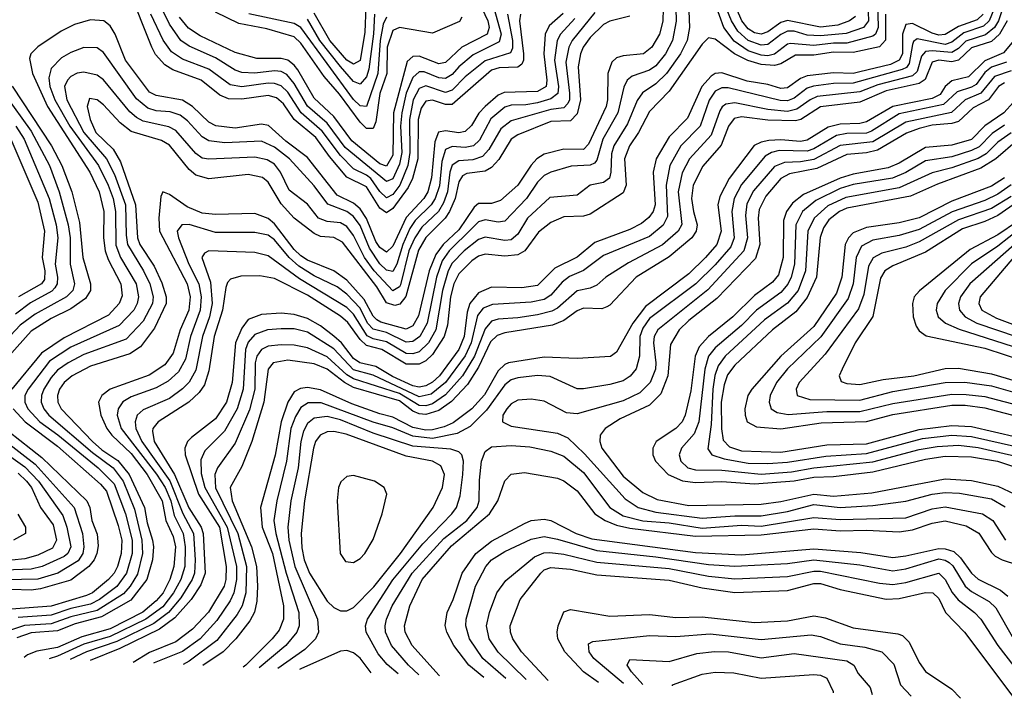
# Model space of a CAD drawing. Header units: inches. Extents: x 501365 to 657855, y 482276 to 547543.
# Tile 797 of 957: x 621435 to 624429, y 483929 to 485994. Entities that reach past the tile are written whole.
import ezdxf

# ---------------------------------------------------------------- set-up
doc = ezdxf.new("R2010")
doc.units = ezdxf.units.IN
doc.header["$MEASUREMENT"] = 0
doc.layers.add('A6428', color=7, linetype='Continuous')

msp = doc.modelspace()

# ---------------------------------------------------------------- linework, layer by layer
at = {"layer": 'A6428', "color": 5}
for points, elevation in [([(623426.9, 486150), (623431.2, 485988.8), (623420.2, 485930), (623398.6, 485890), (623370, 485853.7), (623350, 485839.9), (623297.8, 485822.2), (623282.6, 485810), (623272.1, 485787.9), (623254.2, 485710), (623208.1, 485630), (623190, 485565.9), (623183.2, 485556.9), (623170, 485550.8), (623111.7, 485548.3), (623050, 485529.9), (623030, 485519.5), (623010, 485499.1), (622975.8, 485450), (622910, 485380.8), (622890, 485377.2), (622850, 485385.1), (622830, 485378.3), (622810, 485358.8), (622741.1, 485290), (622720.1, 485259.9), (622702.1, 485210), (622673.6, 485070), (622651.9, 485030), (622630, 485014.2), (622610, 485012.8), (622550, 485042.3), (622510, 485052), (622492.1, 485070), (622470, 485116), (622430, 485158.9), (622400.8, 485180.8), (622330, 485213.9), (622283.8, 485243.8), (622254.5, 485270), (622210, 485323.7), (622190, 485338.4), (622150, 485345.9), (622030, 485346.3), (621950, 485370.2), (621928.4, 485370), (621913.9, 485350), (621918.2, 485330), (621949.3, 485250), (621979.8, 485190), (621986.9, 485150), (621983.5, 485110), (621954.4, 485030), (621938.7, 484961.3), (621917.6, 484922.4), (621886.5, 484893.5), (621850, 484873.6), (621773.9, 484846.1), (621748.9, 484831.1), (621734, 484810), (621731.2, 484790), (621743.7, 484750), (621850.6, 484610.6), (621876.9, 484570), (621894.3, 484530), (621904.9, 484484.9), (621931.6, 484430), (621937.8, 484390), (621937.2, 484330), (621924.5, 484290), (621902.9, 484250), (621870, 484207.3), (621818.6, 484170), (621710, 484117.2), (621630, 484093.9), (621550, 484057), (621524.1, 484049.5)], 3640), ([(622957.9, 486010), (622955.2, 485990), (622967.5, 485890), (622967, 485870), (622961.6, 485858.4), (622950, 485849.4), (622892.8, 485847.2), (622870, 485839.6), (622750, 485735.7), (622730, 485735.2), (622690, 485748.4), (622670, 485745.6), (622655.7, 485724.3), (622646.4, 485690), (622645.3, 485570), (622629.6, 485510.4), (622616.5, 485483.5), (622570, 485418.9), (622550, 485406.4), (622530, 485420.6), (622490, 485485.1), (622430, 485514.5), (622377.3, 485577.3), (622335.6, 485635.6), (622270, 485689.7), (622237.3, 485737.3), (622215.9, 485755.9), (622190, 485763.2), (622110, 485751.7), (622070, 485752.5), (622043.7, 485763.7), (621986.9, 485810), (621900.7, 485840.7), (621875.9, 485855.9), (621848.2, 485888.2), (621836.5, 485910), (621766.4, 486086.4)], 3480), ([(623976.5, 486003.5), (623958.4, 485990), (623923.5, 485976.5), (623870, 485971), (623770, 485991.5), (623750, 485985), (623710, 485956.3), (623690, 485949.8), (623670, 485953.4), (623650, 485966.3), (623631, 485990), (623588.4, 486090)], 3620), ([(623467.9, 486072.1), (623472.1, 485970), (623464.9, 485930), (623444.1, 485890), (623402.4, 485830), (623370, 485798.3), (623329.3, 485770.7), (623312.7, 485747.3), (623283.1, 485676.9), (623242.3, 485610), (623234.7, 485585.3), (623233.1, 485530), (623228.5, 485511.5), (623210, 485498.4), (623169.8, 485490.2), (623130, 485459.9), (623047.4, 485452.6), (622979.4, 485390), (622950, 485341), (622930, 485324.3), (622910, 485321.4), (622850, 485331.5), (622830, 485325.1), (622786.6, 485290), (622750, 485252.9), (622737.5, 485230), (622720.6, 485170), (622700.8, 485050), (622677.7, 485010), (622650, 484983.1), (622630, 484976.7), (622610, 484978.1), (622550, 485013.4), (622510, 485022.6), (622491.7, 485031.7), (622450, 485097.5), (622430, 485117.5), (622285.6, 485205.6), (622190, 485275.6), (622150, 485285.1), (622010, 485290.3), (621996.4, 485283.6), (621989.2, 485270), (622015.4, 485195.4), (622019.9, 485130), (622012.2, 485090), (621990.9, 485030), (621970, 484927.1), (621950, 484890.7), (621929.9, 484870.1), (621890, 484841.5), (621810, 484806.3), (621792.1, 484790), (621785.9, 484770), (621788.3, 484750), (621806.2, 484710), (621891.1, 484591.1), (621931, 484491), (621963.1, 484430), (621968.4, 484350), (621966.2, 484310), (621959, 484290), (621924.8, 484235.2), (621886.9, 484190), (621843, 484157), (621730, 484101.8), (621638.3, 484070), (621587.8, 484046.8)], 3660), ([(624013.5, 486070), (624016.4, 485990), (624000.8, 485970), (623948.3, 485951.7), (623870, 485944.2), (623830, 485946.2), (623790, 485958.5), (623770, 485958.5), (623750, 485948.9), (623710, 485918.2), (623690, 485915.9), (623650, 485930), (623618.9, 485958.9), (623599.8, 485990), (623562, 486082)], 3640), ([(623392.3, 486027.7), (623390.4, 485989.6), (623380.8, 485950), (623357.7, 485910), (623332.3, 485890), (623270, 485883.9), (623250, 485877.6), (623235.9, 485864.1), (623223.6, 485830), (623223, 485750), (623218.9, 485730), (623165.1, 485614.9), (623150, 485598.7), (623090, 485599.5), (623030, 485584.9), (623007.8, 485570), (622990, 485550.6), (622950, 485489.9), (622896.6, 485443.4), (622870, 485434.4), (622830, 485434.9), (622816.6, 485423.4), (622770, 485354.3), (622723.1, 485310), (622700.6, 485279.4), (622680.4, 485230), (622647.5, 485092.5), (622630, 485062.6), (622610, 485052.3), (622533.1, 485073.1), (622520.6, 485080.6), (622510, 485091.5), (622482.3, 485142.3), (622430, 485201.2), (622390, 485229.1), (622310, 485262.3), (622290, 485275.5), (622270, 485294.5), (622210, 485372.5), (622190, 485389.2), (622150, 485403.9), (622030, 485400.5), (621990, 485404.6), (621944, 485424), (621890, 485461.3), (621870, 485469.7), (621864.5, 485455.5), (621857.5, 485390), (621860.4, 485350), (621943.7, 485190), (621953.5, 485150), (621948.9, 485110), (621923.2, 485050), (621901.2, 484978.8), (621876.4, 484943.6), (621828.2, 484911.8), (621709.6, 484870), (621684.1, 484850), (621674.7, 484830), (621681.4, 484790), (621699.4, 484750), (621714.6, 484730), (621774, 484674), (621822.1, 484610), (621868.6, 484530), (621878.9, 484470), (621901.5, 484421.5), (621908.3, 484390), (621903.7, 484330), (621891, 484290), (621871.2, 484250), (621850, 484225.2), (621809, 484191), (621710, 484140.2), (621624, 484116), (621550, 484083.3), (621487.4, 484072.6), (621458.6, 484061.4), (621448.8, 484052.8)], 3620), ([(624399.5, 486030), (624383, 485990), (624366.2, 485973.8), (624306.3, 485953.7), (624270, 485925.3), (624250, 485918.5), (624164.8, 485935.2), (624153.1, 485926.9), (624150, 485917.7), (624139.8, 485860.2), (624131.6, 485848.4), (624118.4, 485841.6), (623970, 485800.1), (623910, 485799.6), (623848.6, 485791.5), (623830, 485784.8), (623790, 485754.7), (623770, 485747.2), (623747.4, 485747.4), (623590, 485785.9), (623570, 485786.2), (623550, 485775.7), (623531.6, 485748.4), (623504.7, 485670), (623445.4, 485610), (623412.4, 485550), (623401.1, 485490), (623405.4, 485394.6), (623391.9, 485368.1), (623350, 485334.1), (623210, 485276.3), (623150, 485230.5), (623107.1, 485212.8), (623084.9, 485195.1), (623050, 485155.5), (623030, 485141.9), (622990, 485133.9), (622872.4, 485127.6), (622844.1, 485115.9), (622826.7, 485093.3), (622807.7, 485010), (622789.5, 484970.5), (622730.2, 484890), (622686, 484854), (622650, 484846.2), (622510, 484912.2), (622450, 484928.4), (622390, 484991.9), (622310, 485043.3), (622270, 485052.9), (622230, 485053.4), (622188, 485050), (622150, 485035.7), (622130, 485012.6), (622121.9, 484990), (622114.5, 484870), (622096.6, 484810), (622058, 484742), (621998.3, 484681.7), (621985.5, 484654.4), (621987.1, 484612.9), (621997.6, 484570), (622066.2, 484450), (622093.9, 484330), (622094.6, 484290), (622086.4, 484250), (622074.9, 484225.1), (622034.7, 484165.3), (621983.8, 484110), (621930, 484071.4), (621843.4, 484036.6), (621841.7, 484035.7)], 3740), ([(622877.2, 486030), (622899.3, 485950), (622893.5, 485926.5), (622813.8, 485886.2), (622770, 485850.5), (622750, 485827.3), (622730, 485814.3), (622710, 485816.3), (622664.9, 485835.1), (622650, 485835.4), (622630, 485817.8), (622610.3, 485770), (622597.2, 485710), (622593.2, 485670), (622596.6, 485590), (622590, 485554.5), (622570, 485509.4), (622550, 485501.2), (622425, 485605.1), (622370, 485678.9), (622310.5, 485730.5), (622270, 485799.5), (622246.9, 485826.9), (622230, 485835.5), (622210, 485837.7), (622150, 485830.8), (622110, 485832.6), (622090, 485839.8), (622030, 485878), (621950, 485912.7), (621925, 485930), (621890, 485980.3), (621856.1, 486050)], 3440), ([(622830.7, 486050), (622858.1, 485990), (622863, 485970), (622856.8, 485950), (622779.9, 485910), (622730, 485863.6), (622710, 485859.8), (622650, 485882.8), (622630, 485881.7), (622613.4, 485866.6), (622571.4, 485710), (622570, 485581.3), (622550, 485548), (622530, 485554.8), (622444.8, 485624.8), (622390, 485699.1), (622330, 485754.9), (622280.7, 485840.6), (622270, 485855.1), (622250.3, 485870), (622230, 485875.2), (622155.9, 485875.9), (622090, 485894.2), (621984.1, 485944.1), (621947.9, 485967.9), (621921.3, 486001.3)], 3420), ([(624431.6, 486050), (624411.3, 485990), (624399.6, 485970), (624372.3, 485947.7), (624311.9, 485928.1), (624290, 485905.6), (624270, 485893.3), (624210, 485899.2), (624190, 485896.4), (624177.7, 485882.3), (624164.2, 485835.8), (624150, 485822.7), (624044.7, 485795.3), (623990, 485774.3), (623860.3, 485759.7), (623838.8, 485750), (623798.5, 485721.5), (623770, 485714.4), (623710, 485720), (623610, 485740.7), (623582.9, 485737.1), (623571, 485729), (623563.8, 485716.2), (623537.4, 485642.6), (623472, 485570), (623450, 485528.1), (623437.9, 485470), (623449.1, 485370.9), (623437.5, 485350), (623390, 485308.2), (623286, 485254), (623217, 485210), (623190, 485185.6), (623170, 485176.6), (623130, 485168.7), (623070, 485116.3), (623053.2, 485106.8), (623010, 485095.7), (622950, 485086.3), (622890, 485083), (622870, 485076.4), (622850, 485053.5), (622818.4, 484970), (622781.6, 484910), (622730, 484852.5), (622690, 484824.5), (622670, 484818.8), (622650, 484819.4), (622590, 484856.6), (622450, 484900.5), (622430, 484913.1), (622370, 484967.7), (622310, 484995.1), (622270, 485003.8), (622230, 485004.7), (622190, 485000.2), (622170, 484990), (622156.5, 484970), (622150.9, 484950), (622149.7, 484870), (622133.6, 484806.4), (622090, 484705), (622036.6, 484630), (622028.3, 484610), (622030.4, 484569.6), (622098.2, 484430), (622124.6, 484330), (622122.5, 484250), (622111.1, 484210), (622095.7, 484184.3), (622034.6, 484105.3), (621950, 484041.6), (621932.3, 484031.8)], 3760), ([(622487.1, 486032.9), (622484.3, 485955.7), (622470.4, 485869.6), (622450, 485857.9), (622430, 485870.2), (622378, 485930), (622330, 486013.9)], 3320), ([(624043.7, 486050), (624045.3, 485970), (624037.6, 485950), (624030, 485943.2), (623950, 485921.8), (623910, 485922.5), (623850, 485914.6), (623778.6, 485921.4), (623770, 485919.5), (623730.8, 485889.2), (623710, 485884), (623690, 485885.3), (623650, 485898.8), (623608, 485928), (623576.7, 485970), (623550, 486042.4)], 3660), ([(623184.2, 486015.8), (623115.5, 485930), (623104.7, 485910), (623095.8, 485864.2), (623107, 485770), (623106.8, 485750), (623101.5, 485738.5), (623090, 485725.6), (623050, 485720.6), (622930, 485685.8), (622898, 485662), (622861.6, 485598.4), (622842.5, 485577.5), (622812.9, 485567.1), (622770, 485564.3), (622750, 485551.2), (622743, 485530), (622735.9, 485470), (622723.9, 485436.1), (622708.3, 485410), (622658.2, 485361.9), (622636.4, 485330), (622618.6, 485290), (622592.8, 485187.2), (622590, 485180.5), (622570, 485168.3), (622513.3, 485230), (622483.9, 485270), (622450, 485336.8), (622430, 485364.5), (622410, 485376), (622370, 485379.4), (622343.5, 485390), (622310, 485432.2), (622254.6, 485474.6), (622228.5, 485530), (622210, 485554.1), (622187.1, 485567.1), (622150, 485575.2), (622010, 485569.1), (621990, 485572.7), (621970, 485586.4), (621910, 485656.1), (621888, 485668), (621810, 485684.4), (621790, 485695.7), (621770, 485713.7), (621690, 485810.3), (621670, 485824.8), (621630, 485833.7), (621610, 485830.6), (621590, 485820.6), (621579.7, 485810), (621571, 485790), (621578.4, 485750), (621629.7, 485650), (621698.7, 485570), (621722.7, 485522.7), (621756.1, 485430), (621758.3, 485338.3), (621763.1, 485310), (621811.6, 485230), (621830.2, 485190), (621840.5, 485150), (621839, 485130), (621810, 485076.1), (621758.2, 485021.8), (621630, 484975.1), (621582.3, 484950), (621550, 484927.1), (621530, 484905.5), (621508.2, 484870), (621500.8, 484850), (621500, 484830), (621507.8, 484810), (621523.8, 484790), (621656.5, 484676.5), (621719.5, 484630), (621749.7, 484590), (621784.2, 484504.2), (621806.7, 484410), (621807.8, 484370), (621792.9, 484307.1), (621771, 484270), (621750, 484246.6), (621670, 484196.3), (621590, 484176.8), (621530, 484156), (621449.7, 484150.3), (621410, 484137.8)], 3560), ([(623087.6, 486012.4), (623045.2, 485974.8), (623032.9, 485950), (623028.5, 485890), (623038.2, 485810), (623035.7, 485790), (623010, 485775.6), (622908, 485772), (622890, 485763.6), (622850, 485729.7), (622831.2, 485708.8), (622808.7, 485671.3), (622790, 485653.1), (622770, 485649.7), (622730, 485655.9), (622708.6, 485651.4), (622697.7, 485622.3), (622687.3, 485512.7), (622675.8, 485470), (622663.5, 485450), (622610, 485391.6), (622570, 485304.2), (622550, 485286.1), (622530, 485300.2), (622518.4, 485318.4), (622490, 485388.4), (622470, 485418.6), (622450, 485435.6), (622400.2, 485460.2), (622310, 485574.4), (622243.9, 485623.9), (622191.9, 485671.9), (622170, 485676.2), (622090, 485663.4), (622031, 485671), (622010, 485682.2), (621960.3, 485730), (621930, 485748.6), (621850, 485762.5), (621830, 485773.6), (621756.2, 485870), (621725.1, 485950), (621710, 485974.9), (621690.2, 485990.2), (621650, 485993.3), (621601.2, 485978.8), (621561.1, 485958.9), (621490, 485911.2), (621469.1, 485890), (621464.8, 485875.2), (621474.1, 485830), (621518.9, 485730), (621648.1, 485530), (621676.4, 485470), (621691, 485410), (621690, 485330), (621694.6, 485290), (621703.8, 485263.8), (621742.7, 485190), (621746.2, 485153.8), (621737.6, 485130), (621704.9, 485095.1), (621570, 485026), (621501.1, 484978.9), (621410.5, 484870)], 3520), ([(623290, 486004.7), (623230, 485988.9), (623210, 485979.4), (623170, 485939.8), (623148.9, 485910), (623140.1, 485890), (623132.9, 485850), (623140.9, 485750), (623130, 485707), (623110, 485685.5), (623050, 485683.9), (622950, 485643.6), (622929.5, 485630), (622891.7, 485568.3), (622870, 485543.9), (622850, 485532.3), (622794.6, 485525.4), (622781.8, 485518.2), (622770, 485500.7), (622758.8, 485450), (622742.2, 485410), (622729.3, 485390), (622670, 485330.6), (622647.5, 485292.5), (622608.9, 485151.1), (622591.4, 485128.6), (622575.7, 485124.3), (622550, 485132.6), (622520.7, 485180.7), (622416.7, 485316.7), (622390, 485331), (622350, 485334.1), (622330, 485342.7), (622270, 485389.9), (622230, 485433.8), (622190, 485499.2), (622173.1, 485513.1), (622130, 485522.9), (622010, 485509.4), (621970, 485520.2), (621950, 485538.1), (621890, 485611.7), (621866.1, 485626.1), (621773.9, 485653.9), (621740, 485680), (621690, 485734.9), (621670, 485750.3), (621646.6, 485753.4), (621639.7, 485730), (621648.7, 485690), (621666, 485650), (621719.4, 485599.4), (621741.3, 485561.3), (621787.2, 485430), (621793.2, 485330), (621800.4, 485310), (621843.3, 485243.3), (621867.1, 485192.9), (621880.4, 485150), (621879.8, 485130), (621844.5, 485055.5), (621801.8, 484998.2), (621770, 484976.8), (621650, 484939.8), (621594.3, 484910), (621570.1, 484890), (621556.1, 484870), (621549.3, 484850), (621550.9, 484830), (621561.2, 484810), (621656.2, 484710), (621684.6, 484684.6), (621733, 484653), (621768, 484610), (621814.5, 484510), (621822.7, 484462.7), (621839, 484410), (621841.9, 484390), (621838.2, 484350), (621821.2, 484290), (621772.9, 484227.1), (621683.4, 484176.6), (621603.9, 484156.1), (621550, 484134.8), (621470, 484127.8), (621426.5, 484113.5)], 3580), ([(623122.8, 485997.2), (623080, 485950), (623069.2, 485930), (623061, 485870), (623073, 485790), (623071, 485769), (623050, 485752.9), (623010, 485740.5), (622974.3, 485734.3), (622930, 485733.5), (622910, 485727), (622868.2, 485691.8), (622833.1, 485626.9), (622814.8, 485610), (622790, 485604.6), (622750, 485607.9), (622730, 485598.6), (622718.3, 485561.7), (622711.4, 485488.6), (622698.8, 485450), (622686, 485430), (622637.6, 485382.4), (622621.6, 485358.4), (622599.6, 485310), (622582.3, 485250), (622570, 485227.8), (622550, 485231.4), (622530, 485250.9), (622498.4, 485298.4), (622470, 485367.2), (622450, 485395), (622430, 485409.6), (622372.3, 485432.3), (622330, 485488.1), (622255.2, 485570), (622210, 485606.1), (622170, 485624), (622058.9, 485618.9), (622010, 485624.8), (621990, 485637.5), (621945.5, 485685.5), (621922.9, 485702.9), (621892.9, 485712.9), (621850, 485716.6), (621824.4, 485724.4), (621790, 485753.2), (621690, 485894.3), (621670, 485908.2), (621630, 485909.1), (621590, 485894.2), (621562, 485878), (621530, 485845.2), (621523.3, 485816.7), (621526, 485790), (621541.5, 485750), (621586.8, 485670), (621674, 485550), (621704, 485490), (621718.9, 485450), (621726.5, 485410), (621727.1, 485307.2), (621741.7, 485270), (621788.9, 485190), (621796.1, 485150), (621792.3, 485130), (621781.8, 485110), (621736.9, 485063.1), (621590, 484997.2), (621525.7, 484954.3), (621460.2, 484870), (621450.8, 484850), (621450.8, 484830), (621459.5, 484810), (621495.8, 484770), (621550.8, 484730.8), (621673.7, 484630), (621721.9, 484581.9), (621756.1, 484490), (621776.6, 484410), (621776.6, 484370), (621759.5, 484310), (621730, 484269.4), (621677.3, 484230), (621650, 484215.8), (621590, 484202.7), (621530, 484182), (621430, 484174.6)], 3540), ([(624068.2, 486010), (624068.5, 485931.5), (624050, 485911.3), (623970, 485893.8), (623910, 485894.6), (623850, 485885.4), (623794.1, 485885.9), (623750, 485859.6), (623730, 485854.6), (623690, 485857.6), (623649.3, 485869.3), (623608.8, 485890), (623550, 485934.6), (623530, 485938.8), (623510, 485919.5), (623410, 485776), (623350, 485713.8), (623316.5, 485650), (623289.8, 485610), (623273.8, 485570), (623279.8, 485490), (623270, 485466.4), (623170, 485402.3), (623150, 485396.2), (623090, 485394.2), (623050, 485376.6), (623012.4, 485347.6), (622971.1, 485290), (622950, 485278.3), (622910, 485274), (622850, 485280.5), (622830, 485273.9), (622810, 485259.7), (622770, 485220.4), (622754.9, 485190), (622745.1, 485150), (622736, 485064), (622726.1, 485030), (622690, 484975), (622670, 484955.9), (622650, 484945.1), (622610, 484945.8), (622536.2, 484990), (622490, 485002.4), (622470, 485020.8), (622432.3, 485072.3), (622410, 485091.5), (622310, 485155.4), (622210, 485206.6), (622165.6, 485214.4), (622106.9, 485213.1), (622075.5, 485204.5), (622066.3, 485193.7), (622061.4, 485178.6), (622051.1, 485110), (622026, 485030), (622010, 484925.8), (621997.1, 484882.9), (621981, 484859), (621949.6, 484830.4), (621855.7, 484770), (621839.7, 484750), (621838.5, 484741.5), (621843.4, 484710), (621905.7, 484610), (621948.9, 484508.9), (621987.2, 484450), (621992.9, 484430), (621998.9, 484310), (621985.8, 484274.2), (621956.8, 484230), (621906.3, 484173.8), (621860.3, 484139.7), (621739.7, 484080.3), (621649.2, 484044.1)], 3680), ([(624365.5, 486010), (624347.3, 485992.7), (624290, 485973.1), (624250, 485948.4), (624230, 485946.6), (624210, 485953.1), (624150, 485982.5), (624130, 485979.3), (624120.1, 485950), (624119.7, 485890), (624109.9, 485870.1), (624082.9, 485857.1), (623990, 485834.8), (623970, 485830.4), (623910, 485832.2), (623830, 485822.6), (623810, 485814.8), (623770, 485786.4), (623750, 485784.4), (623710, 485796.5), (623647, 485807), (623570, 485831.8), (623550, 485829.7), (623537.9, 485822.1), (623509.8, 485790), (623466.1, 485693.9), (623410, 485637.4), (623370.6, 485570), (623361.2, 485530), (623367.1, 485430), (623361, 485410), (623347.9, 485392.1), (623326.2, 485373.8), (623290, 485354.8), (623184, 485316), (623130, 485271.4), (623062.8, 485237.2), (623010, 485185), (622962.2, 485177.8), (622870, 485179.4), (622830, 485162.2), (622803.6, 485130), (622796.1, 485103.9), (622786.9, 485030), (622770.2, 484990), (622711.3, 484910), (622690, 484890.5), (622670, 484879.7), (622650, 484875.6), (622630, 484880), (622568.3, 484908.3), (622518.4, 484938.4), (622469.6, 484950), (622450, 484963.2), (622414, 485010), (622390, 485031.1), (622350, 485062.6), (622310, 485084.1), (622270, 485096.4), (622230, 485100.9), (622170, 485096.6), (622130, 485081.9), (622110, 485055.6), (622091.1, 485010), (622080.5, 484890), (622063.8, 484830), (622030, 484779.4), (621957.2, 484722.8), (621945.1, 484710), (621936.9, 484690), (621938.1, 484670), (621978.7, 484550), (622042.3, 484450), (622062.8, 484330), (622062, 484290), (622056.8, 484270), (622008.9, 484191.1), (621960.6, 484139.4), (621910, 484100.5), (621830, 484068.1), (621780, 484038.4)], 3720), ([(622918, 486010), (622933.9, 485930), (622933.1, 485906.9), (622927.1, 485892.9), (622850, 485868.3), (622790, 485820.1), (622750, 485779.1), (622730, 485772.6), (622670, 485792.3), (622650, 485784.7), (622631.6, 485750), (622620.2, 485690), (622621.8, 485590), (622614.9, 485550), (622590.5, 485490), (622570, 485461.3), (622550, 485452), (622530, 485471.4), (622502.4, 485510), (622490, 485520.7), (622450, 485539.7), (622410, 485580), (622354.9, 485654.9), (622290.6, 485710.6), (622250, 485773.1), (622230, 485792.4), (622210, 485799.9), (622190, 485800.3), (622110, 485789.2), (622075.2, 485795.2), (622010, 485843.4), (621930, 485873.8), (621896.2, 485896.2), (621871.3, 485931.3), (621833.3, 486010)], 3460), ([(622779.1, 486000.9), (622772.1, 485987.9), (622690, 485952.6), (622590, 485970), (622570, 485961.1), (622552.5, 485910), (622551.9, 485830), (622530.5, 485769.5), (622517.5, 485682.5), (622510, 485662.6), (622490, 485663), (622470, 485681.9), (622407, 485767), (622360.4, 485820.4), (622290, 485922.7), (622270, 485941.7), (622186.2, 485966.2), (622101.7, 485981.7), (622030, 486017)], 3380), ([(622550, 486001.5), (622540.5, 485979.5), (622531.3, 485930), (622523.6, 485830), (622490, 485729.9), (622470, 485731.4), (622450, 485751.3), (622290, 485970), (622270, 485981.7), (622131.2, 486011.2)], 3360), ([(622513.4, 486010), (622510.7, 485950.7), (622497.1, 485843), (622490, 485820.1), (622470, 485797.7), (622450, 485805.6), (622410, 485851.4), (622347.9, 485930), (622310, 485995.3)], 3340), ([(624438.1, 485990), (624414.3, 485950), (624390, 485927.3), (624330, 485907.5), (624290, 485870.3), (624270, 485865.9), (624229.9, 485870.1), (624210, 485864), (624188.2, 485811.8), (624170, 485799.1), (624070, 485777.4), (623990, 485742.9), (623870, 485728.7), (623810.4, 485689.6), (623794.5, 485685.5), (623710, 485687.6), (623630, 485698.3), (623607.4, 485692.6), (623590.8, 485670), (623567.8, 485612.2), (623512.2, 485547.8), (623482.6, 485490), (623478, 485450), (623483.6, 485410), (623495.3, 485370), (623492.4, 485350), (623478.8, 485330), (623410, 485272.2), (623310, 485209.9), (623230, 485125), (623220.4, 485119.6), (623205.8, 485114.2), (623150, 485116.1), (623130, 485108), (623090, 485078.8), (623055.6, 485064.4), (622910, 485040.6), (622886.9, 485033.1), (622866.5, 485013.5), (622830, 484936.5), (622796.7, 484883.3), (622747.6, 484832.4), (622710, 484804.6), (622670, 484792.4), (622650, 484794.1), (622630, 484802.9), (622590, 484834.1), (622450, 484874.7), (622422.7, 484890), (622370, 484930.5), (622330, 484946.4), (622250, 484957.5), (622206.1, 484950), (622190, 484930), (622176.9, 484830), (622140.4, 484710), (622110, 484634.7), (622075.2, 484570), (622080.6, 484530), (622139.9, 484390), (622155, 484330), (622158.5, 484270), (622155.9, 484224.1), (622148.5, 484191.5), (622134.9, 484165.1), (622091.8, 484110), (622053.2, 484070), (621992, 484029.2)], 3780), ([(624463.2, 485936.8), (624427.2, 485892.8), (624370, 485868.1), (624320.6, 485819.4), (624270, 485808.1), (624250, 485790), (624233.8, 485766.2), (624210, 485753.8), (624090.5, 485729.5), (624010, 485682.5), (623990, 485677.5), (623930, 485675.3), (623893.3, 485666.7), (623830, 485626.8), (623810, 485622.9), (623750, 485628.1), (623713.7, 485626.3), (623690, 485621.5), (623669.1, 485610.9), (623592.5, 485510), (623564, 485456), (623558.6, 485430), (623568.6, 485350), (623554.6, 485310), (623520.8, 485270), (623470, 485220.9), (623338.5, 485121.5), (623299.2, 485070), (623250, 484981.7), (623231.3, 484968.7), (623130, 484962.7), (623030, 484966.7), (622921.1, 484950), (622910, 484945), (622890, 484925.2), (622848, 484852), (622810.1, 484809.9), (622752.7, 484767.3), (622725.3, 484754.7), (622690, 484745.9), (622670, 484744.7), (622630, 484752.9), (622570, 484784.7), (622530, 484794.3), (622444.9, 484824.9), (622350, 484867.5), (622310, 484874.4), (622288.5, 484871.5), (622270, 484861.8), (622250.5, 484829.5), (622229.9, 484770), (622211.5, 484668.5), (622166.9, 484510), (622171.9, 484450), (622203.9, 484370), (622236.8, 484210), (622237, 484170), (622223.6, 484136.4), (622203, 484110), (622122.5, 484030), (622114.5, 484023.9)], 3820), ([(624435.8, 485864.2), (624390, 485849.3), (624370, 485833), (624343.3, 485796.7), (624330, 485788.3), (624285.5, 485774.5), (624244.6, 485735.4), (624110, 485706.9), (624025.8, 485654.2), (624010, 485648.3), (623950, 485647.2), (623918.8, 485641.2), (623850, 485600.8), (623830, 485594.1), (623744.8, 485595.2), (623720.9, 485590), (623701.6, 485578.4), (623630, 485492), (623608, 485450), (623601.1, 485410), (623607.5, 485330), (623597.3, 485302.7), (623550, 485247.5), (623491.5, 485190), (623350, 485084.9), (623330, 485055), (623321, 485030), (623320.1, 484970), (623310, 484931.5), (623291, 484909), (623270, 484895), (623230, 484884.1), (623150, 484870.3), (623130, 484870.8), (623048, 484908), (623010, 484911.4), (622950, 484904), (622930, 484897.6), (622910, 484882.5), (622854.1, 484805.9), (622804.4, 484755.6), (622765.4, 484734.6), (622690, 484719.3), (622630, 484726.5), (622570, 484752), (622510, 484768.8), (622352.1, 484827.9), (622312.2, 484827.8), (622290, 484813.4), (622273.2, 484786.8), (622259.9, 484750), (622246.7, 484650), (622216.7, 484530), (622208.2, 484470), (622214.1, 484430), (622245.7, 484310), (622283.5, 484190), (622284.4, 484150), (622277.9, 484130), (622244, 484090), (622162.7, 484021.8)], 3840), ([(624450, 485838.5), (624399.7, 485820.3), (624358.2, 485770), (624310.5, 485749.5), (624268.7, 485711.3), (624130, 485681.8), (624030, 485622.5), (623930, 485611.3), (623850, 485568.4), (623810, 485561.2), (623760.7, 485559.3), (623730, 485547.2), (623666.6, 485473.4), (623646.8, 485433.2), (623642.5, 485397.4), (623647.9, 485330), (623637.6, 485290), (623527.8, 485172.2), (623375.5, 485050), (623364.9, 485030), (623362.3, 485010), (623370, 484950), (623368.6, 484930), (623352.2, 484890), (623321.3, 484858.7), (623270, 484834.3), (623130, 484794.8), (623097.4, 484797.4), (623030, 484833.1), (622990, 484838.9), (622950, 484836.1), (622930, 484824.7), (622916.8, 484810), (622903.7, 484790), (622903, 484770), (622930, 484757.1), (623070, 484735.5), (623101.9, 484721.9), (623152.9, 484672.9), (623275.8, 484535.8), (623316.3, 484510), (623370, 484494.9), (623510, 484477.4), (623610, 484484.6), (623690, 484484.4), (623770, 484497.8), (623850, 484518.7), (623930, 484510), (624030, 484515.8), (624130, 484528.5), (624210, 484550), (624250, 484555.5), (624293.4, 484553.4), (624390, 484535.5), (624431.9, 484511.9)], 3860), ([(621411.4, 485791.4), (621531.2, 485610), (621563.3, 485550), (621593, 485470), (621617, 485377), (621627, 485270), (621650.3, 485190), (621649.8, 485170), (621634.9, 485145.1), (621590, 485113.7), (621530, 485084.3), (621470, 485046.5), (621401.8, 484970)], 3480), ([(624430, 485801.5), (624411.7, 485790), (624381.8, 485750), (624334.6, 485725.4), (624290, 485683.5), (624270, 485677.9), (624210, 485673), (624170, 485663), (624132, 485648), (624043.6, 485596.4), (624010, 485588.5), (623950, 485583.6), (623858.7, 485541.3), (623775.7, 485524.3), (623749.6, 485510.4), (623703.7, 485456.3), (623684.3, 485415.7), (623680.7, 485390), (623685.6, 485310), (623672.7, 485267.3), (623554.7, 485145.3), (623470, 485078.6), (623440.7, 485050), (623414.2, 485005.8), (623406.4, 484910), (623384.5, 484855.5), (623350, 484821.3), (623260.6, 484779.4), (623215, 484750), (623200.6, 484730), (623198.8, 484710), (623204.9, 484690), (623270, 484605.2), (623330, 484555.1), (623374, 484534), (623470, 484515.7), (623690, 484519.3), (623750, 484527.5), (623850, 484550.5), (623910, 484544), (624026.2, 484553.8), (624250, 484596.7), (624330, 484591.6), (624410, 484574.6), (624461.8, 484550)], 3880), ([(621390, 485766.5), (621470, 485654.1), (621525.2, 485550), (621555.3, 485470), (621581.9, 485370), (621588.2, 485330), (621588.4, 485250), (621601.7, 485190), (621596, 485170), (621577.3, 485150), (621481.8, 485098.2), (621436.1, 485064), (621330, 484951.5)], 3460), ([(624457.3, 485742.7), (624428, 485710), (624370, 485670.4), (624330, 485629.4), (624270, 485612.2), (624190, 485605.2), (624110, 485557.6), (624076.6, 485543.4), (623970, 485523.6), (623930, 485511.4), (623818.3, 485461.7), (623784.9, 485435.1), (623767.4, 485410), (623757.4, 485382.6), (623756.3, 485270), (623742.5, 485217.5), (623724.7, 485195.3), (623670, 485154.3), (623603.5, 485090), (623530, 485029.9), (623501.7, 484998.3), (623489.1, 484970), (623475.8, 484864.2), (623459.2, 484790), (623449.4, 484770), (623430.4, 484750), (623370.1, 484709.9), (623360.1, 484690), (623360.3, 484670), (623368.3, 484650), (623407.3, 484610), (623450.5, 484590.5), (623490, 484585.9), (623570, 484588.3), (623670, 484581.7), (623790, 484590.2), (623850, 484601.5), (623910, 484603.6), (624030, 484618.5), (624190, 484657), (624250, 484666.1), (624330, 484663.9), (624408.9, 484650), (624515.4, 484615.4)], 3920), ([(621423.2, 485670), (621448.1, 485630), (621524.8, 485450), (621545.8, 485370), (621551.2, 485330), (621542.7, 485250), (621549.8, 485210), (621548.4, 485190), (621541.8, 485178.2), (621532.4, 485167.6), (621468.1, 485131.9), (621421.9, 485098.1)], 3440), ([(624430, 485672.6), (624392.3, 485647.7), (624352.7, 485607.3), (624330, 485595.5), (624270, 485576.7), (624190, 485564.1), (624130, 485528.7), (624089, 485511), (623970, 485491.9), (623930, 485479.9), (623856.4, 485443.6), (623816.1, 485410), (623794.9, 485370), (623790.9, 485250), (623781.5, 485210), (623771.1, 485188.9), (623750, 485164.1), (623675.8, 485110), (623630, 485063.6), (623550, 484995.1), (623530, 484970), (623518.1, 484930), (623500.2, 484770), (623485.9, 484734.1), (623447.4, 484690), (623440.3, 484670), (623445.2, 484650), (623466.9, 484630), (623490, 484623.9), (623570, 484622.6), (623690, 484610.5), (623782.4, 484617.6), (623850, 484630.6), (624030, 484648.1), (624170, 484686), (624225.1, 484694.9), (624290, 484699.5), (624350, 484691.8), (624530, 484650)], 3940), ([(624450.4, 485649.6), (624410, 485621.1), (624374.3, 485585.7), (624350, 485571), (624270, 485542.6), (624210, 485527.5), (624110, 485482.3), (623946.9, 485453.1), (623892.6, 485427.4), (623850.8, 485390), (623832.3, 485350), (623824.7, 485230), (623802, 485170), (623770, 485131.2), (623699.9, 485080.1), (623580.8, 484970), (623559, 484941), (623549, 484911), (623543.3, 484870), (623537.5, 484762.5), (623528, 484688), (623539.8, 484670), (623577.8, 484657.8), (623650, 484644.8), (623710, 484643.2), (623770, 484647.5), (623886.2, 484666.2), (624010, 484673.5), (624180.4, 484719.6), (624270, 484730), (624330, 484725.9), (624470, 484694.5)], 3960), ([(621408.1, 485630), (621490, 485438.8), (621510.6, 485350), (621503.3, 485270), (621510.8, 485229.2), (621510, 485203.5), (621501.2, 485190), (621431.6, 485150)], 3420), ([(624470, 485627), (624403.1, 485570), (624358, 485542), (624226.4, 485493.6), (624143.7, 485456.3), (623950, 485420), (623928.1, 485410), (623895.7, 485384.3), (623879.5, 485360.5), (623868.9, 485331.1), (623858, 485210), (623830, 485148.7), (623795.2, 485104.8), (623724.6, 485050), (623610, 484942.3), (623587.3, 484912.7), (623577.3, 484882.7), (623568.6, 484830), (623569.2, 484749.2), (623574.7, 484714.7), (623593.8, 484693.8), (623630, 484682.1), (623750, 484677.5), (623890, 484700.4), (624010, 484703.7), (624170, 484746.6), (624270, 484759.2), (624330, 484756.3), (624470, 484723.5)], 3980), ([(624430, 485512.2), (624390, 485487.1), (624270, 485441.4), (624170, 485390.7), (624110, 485375.1), (624010, 485361.3), (623970, 485345.2), (623955.2, 485330), (623945.3, 485310), (623935.4, 485210), (623918.6, 485161.4), (623850, 485060.2), (623749.3, 484970), (623661, 484870), (623649.8, 484850), (623640, 484810), (623640.8, 484790), (623647.8, 484770), (623675.4, 484755.4), (623750, 484748.9), (623872.8, 484767.2), (624010, 484771.5), (624090, 484792.1), (624270, 484820.4), (624310, 484820.5), (624370, 484812.4), (624490, 484781.8)], 4020), ([(624450, 485490.7), (624410, 485462.6), (624370, 485443.2), (624270.9, 485409.1), (624170, 485355.2), (624110, 485336.6), (624030, 485323.1), (623995.2, 485304.8), (623978.4, 485270), (623970, 485190), (623954.8, 485145.2), (623871.4, 485028.6), (623770, 484931.2), (623736.9, 484890), (623717.2, 484850), (623713.9, 484830), (623720.1, 484810), (623738.3, 484798.3), (623772, 484792), (623890, 484801.7), (623990, 484801.2), (624090, 484826.1), (624270, 484854.1), (624313.8, 484853.8), (624370, 484847.4), (624490, 484816)], 4040), ([(624450, 485455.6), (624390, 485419.2), (624290, 485385), (624170, 485317.4), (624130, 485301.6), (624057, 485283), (624030.6, 485269.4), (624016.5, 485243.5), (624002.2, 485157.8), (623986.2, 485113.8), (623884.3, 484975.7), (623805.2, 484890), (623795.9, 484870), (623799.2, 484850), (623837.8, 484837.8), (623990, 484835.6), (624090, 484862.4), (624250, 484889.4), (624309.3, 484890.7), (624390, 484879.5), (624490, 484851.1)], 4060), ([(624470, 485439.2), (624410, 485398.3), (624370, 485379.6), (624302.4, 485357.6), (624190, 485286.7), (624090, 485244.3), (624066.2, 485230), (624052.9, 485207.1), (624029.8, 485090.2), (623976, 485010), (623935.8, 484930), (623927.2, 484910), (623933.1, 484893.1), (623950, 484886.5), (623990, 484883.9), (624061.3, 484898.8), (624154.2, 484910), (624250, 484932.5), (624290, 484933.1), (624390, 484916.3), (624490, 484886.8)], 4080), ([(624470, 485379.8), (624410, 485338.6), (624325.3, 485294.7), (624171, 485169), (624155.7, 485150), (624150.5, 485130), (624152.6, 485090), (624161.2, 485061.2), (624170, 485046.7), (624191.7, 485031.7), (624370, 484993.8), (624493.8, 484953.8)], 4120), ([(624510, 485383.6), (624410, 485305), (624330, 485250.9), (624249.4, 485170), (624224.8, 485130), (624222.2, 485110), (624228.5, 485090), (624250.1, 485070), (624292, 485052), (624510, 484981.9)], 4140), ([(624510, 485353.2), (624324.2, 485190), (624295.8, 485150), (624290.1, 485130), (624293.1, 485110), (624310.1, 485090), (624345.9, 485070), (624528.3, 485008.3)], 4160), ([(624457.4, 485270), (624355.6, 485150), (624351.4, 485130), (624361.4, 485110), (624405.3, 485085.3), (624530, 485039.1)], 4180), ([(621415.4, 484810), (621451.3, 484770), (621550, 484695.8), (621680.8, 484580.8), (621699.2, 484559.2), (621734.6, 484454.6), (621745.3, 484410), (621743.4, 484370), (621732.6, 484330), (621722.3, 484310), (621704.6, 484290), (621655.9, 484250), (621638.3, 484241.7), (621530, 484209), (621410, 484200.5)], 3520), ([(621366.8, 484766.8), (621501.9, 484661.9), (621638.6, 484530), (621647.7, 484510), (621653.8, 484470), (621670, 484428), (621673, 484393), (621669.2, 484370), (621661.3, 484350), (621645, 484330), (621590, 484288.1), (621498.2, 484261.8), (621470, 484258.1), (621410, 484260.4)], 3480), ([(622586.2, 484003.4), (622552.3, 484032.3), (622524.8, 484064.8), (622488.1, 484130), (622486.5, 484150), (622492.9, 484170), (622570, 484289.2), (622660.6, 484399.4), (622749.2, 484490), (622763.1, 484510), (622774.7, 484545.3), (622782.7, 484610), (622784.4, 484650), (622779.1, 484670), (622770, 484678.9), (622746.5, 484686.5), (622630, 484696), (622510, 484735.3), (622410, 484775.8), (622370, 484786), (622330, 484781.3), (622310, 484765.1), (622297.8, 484742.2), (622289.7, 484710), (622281.5, 484630), (622259.8, 484530), (622249.8, 484450), (622253.4, 484410), (622271.1, 484330), (622340.1, 484170), (622343.2, 484130), (622334.2, 484110), (622302, 484078), (622220.2, 484019.3)], 3860), ([(621340.6, 484750), (621481.7, 484641.7), (621600.4, 484510), (621625.4, 484430), (621630.3, 484390), (621626.7, 484370), (621612.5, 484347.5), (621550.7, 484309.3), (621490, 484291.8), (621390.9, 484289.1)], 3460), ([(621346.6, 484706.6), (621450, 484633.2), (621491.5, 484590), (621565.5, 484485.5), (621578.2, 484450), (621590.7, 484390), (621581.5, 484370), (621570, 484360.1), (621502.9, 484330), (621470, 484321.7), (621390, 484319.2)], 3440), ([(622648.7, 484000.6), (622617, 484030), (622565.9, 484090), (622547.7, 484130), (622546.2, 484150), (622549.9, 484170), (622567.4, 484210), (622628.3, 484310), (622725, 484415), (622795, 484470), (622826.1, 484510), (622832.4, 484530), (622832.8, 484592.8), (622839.8, 484650), (622850, 484679.5), (622870, 484694.2), (622930, 484698.1), (622986, 484694), (623050, 484681.4), (623090, 484666.1), (623150, 484616.4), (623230, 484509.8), (623270, 484484), (623330, 484468.8), (623410, 484462.5), (623510, 484447.1), (623630, 484455.5), (623690, 484452.5), (623850, 484478.9), (623930, 484473.1), (624130, 484477.8), (624210, 484505.7), (624250, 484512), (624362.7, 484490), (624394.2, 484470), (624433.5, 484410)], 3840), ([(622711.5, 483997.9), (622710, 483999.2), (622628, 484090), (622606.8, 484130), (622604.9, 484150), (622621.1, 484210), (622659.3, 484290), (622747.6, 484392.4), (622863.4, 484490), (622888.5, 484530), (622910, 484590.3), (622929.4, 484610.6), (622970, 484616.4), (623070, 484598.9), (623090, 484591), (623130, 484560.1), (623184.3, 484490), (623215.7, 484470), (623250, 484456.1), (623290, 484446.8), (623490, 484422), (623690, 484426.4), (623850, 484444.4), (623930, 484438.3), (624010, 484441), (624110, 484435.9), (624150, 484441.6), (624210, 484461.5), (624250, 484468.7), (624313.7, 484453.7), (624351.7, 484431.7), (624390, 484372.7), (624401.8, 484361.8), (624423, 484350), (624470, 484335.5)], 3820), ([(621430, 484614), (621455.9, 484590), (621470.2, 484570), (621498, 484510), (621536.8, 484456.8), (621546.7, 484410), (621534.1, 484385.9), (621490, 484364.4), (621450, 484353.2), (621370, 484344.9)], 3420), ([(621429.1, 484489), (621452.5, 484450), (621452.2, 484430), (621415.8, 484410)], 3380), ([(622846.4, 483992), (622800.3, 484030), (622754.7, 484090), (622733.9, 484130), (622729, 484151), (622734.9, 484190), (622753.4, 484230), (622780.7, 484310), (622822, 484370), (622870, 484407), (622970, 484461), (622990, 484469.5), (623030, 484474.1), (623050.4, 484470.4), (623127.4, 484430), (623174.7, 484414.7), (623490, 484372.2), (623630, 484365.4), (623850, 484383.4), (623992.6, 484372.6), (624090, 484357.8), (624130, 484362.3), (624230, 484385), (624250, 484384.1), (624275.4, 484375.4), (624296.6, 484356.6), (624329.8, 484310), (624350, 484291.6), (624418.3, 484258.3), (624439.9, 484239.9)], 3780), ([(622913, 483989.1), (622843.1, 484050), (622803.2, 484110), (622791.8, 484150), (622792.8, 484170), (622821, 484270), (622852, 484330), (622870, 484350.1), (622910, 484375.5), (622990, 484413), (623030, 484421), (623070, 484413.6), (623190, 484378.7), (623370, 484359.4), (623530, 484336.6), (623610, 484330.7), (623770, 484338.9), (623850, 484350), (623990, 484335.1), (624090, 484317.2), (624130, 484322.9), (624230, 484353.3), (624250, 484349.8), (624262, 484342), (624272.5, 484332.5), (624310.6, 484270.6), (624330, 484254.3), (624383.5, 484223.5), (624403.9, 484204), (624457.8, 484110)], 3760), ([(622975.4, 483986.4), (622890, 484069.2), (622862.6, 484110), (622855, 484150), (622863.8, 484190), (622886.4, 484250), (622913, 484287), (623000.6, 484359.4), (623028.4, 484371.6), (623046.9, 484373.1), (623090, 484368), (623190, 484343.3), (623410, 484324.3), (623530, 484301), (623610, 484292.4), (623770, 484299.6), (623850, 484316.1), (623870, 484316.3), (624050, 484278.9), (624090, 484274.8), (624130, 484281.3), (624230.5, 484310), (624250, 484290.5), (624271, 484251), (624288.8, 484228.8), (624339.2, 484190), (624357.5, 484170), (624409.5, 484089.5), (624514.6, 483954.6)], 3740), ([(623041.7, 483983.5), (622961.3, 484070), (622934.2, 484110), (622927.3, 484130), (622926.7, 484150), (622956.7, 484230), (623019.3, 484310), (623030, 484319.6), (623050, 484326.7), (623110, 484321.7), (623190, 484304.7), (623410, 484288.6), (623510, 484265.5), (623610, 484250.7), (623770, 484257.3), (623850, 484278), (623870, 484278.7), (623930, 484260.2), (624070, 484230.5), (624110, 484232.8), (624190, 484250.8), (624211.6, 484250), (624230, 484232.5), (624250.5, 484190.5), (624308.8, 484130), (624458.2, 483930)], 3720), ([(623195.6, 483976.9), (623149.6, 484009.6), (623092.9, 484070), (623071.5, 484110), (623069.2, 484130), (623072, 484150), (623090, 484192.5), (623110, 484199.7), (623230, 484178.9), (623350, 484184.1), (623430, 484175.2), (623510, 484176.6), (623670, 484159.2), (623770, 484164.3), (623850, 484179.9), (623885.8, 484174.2), (623970, 484143.9), (624105.5, 484125.5), (624120.1, 484120.1), (624140.1, 484100.1), (624170, 484038), (624190, 484010.1), (624270, 483956.6), (624295.6, 483930), (624296.1, 483929)], 3680), ([(623271.4, 483973.6), (623181.3, 484050), (623167.1, 484070), (623165, 484095), (623178.4, 484101.6), (623350, 484119.8), (623430, 484116.7), (623534.5, 484125.5), (623690, 484108.2), (623842.4, 484122.4), (623870, 484117.1), (623930, 484094.7), (624004.9, 484084.9), (624056.6, 484070), (624093.1, 484033.1), (624113.2, 483970), (624145.7, 483935.5)], 3660), ([(622503.9, 484006.9), (622470, 484051.3), (622450, 484067.7), (622430, 484074.8), (622410, 484072.9), (622290, 484019), (622285.6, 484016.4)], 3880), ([(623330.5, 483971), (623295.3, 484010), (623282.4, 484030), (623290, 484046.9), (623410, 484041), (623494.3, 484065.7), (623548.3, 484071.7), (623590.4, 484070), (623690, 484051.8), (623790, 484065.5), (623950, 484042.9), (623971.7, 484030), (623984.8, 484004.8), (624021.8, 483961.8), (624027.7, 483940.7)], 3640), ([(623420.5, 483967.1), (623420.6, 483970), (623510, 484002.2), (623550, 484008.8), (623606.7, 484006.7), (623690, 483990.4), (623850, 484001.7), (623870, 483999.6), (623890.1, 483990), (623908.4, 483950), (623909, 483945.8)], 3620)]:
    msp.add_lwpolyline(points, dxfattribs=dict(at, elevation=elevation))
for points, elevation in [([(622390, 484740.8), (622370, 484739.8), (622348.6, 484730), (622334.3, 484710), (622327.9, 484690), (622301.3, 484530), (622291.2, 484430), (622293.2, 484386.8), (622300.3, 484350), (622315.7, 484310), (622370, 484224.8), (622390, 484205.4), (622410, 484194.9), (622430, 484195.4), (622450, 484205), (622512.3, 484267.7), (622592.5, 484370), (622692.6, 484510), (622721, 484570), (622726.8, 484610), (622715.8, 484635.8), (622690.7, 484650), (622610, 484665.2), (622427.4, 484732.6)], 3880), ([(622450, 484607.1), (622430, 484603.9), (622411.9, 484588.1), (622404.5, 484570), (622399.9, 484530), (622409.1, 484370), (622425.7, 484345.7), (622450, 484342.7), (622470, 484354), (622484.2, 484370), (622510, 484412.1), (622537.1, 484490), (622551.2, 484550), (622543.2, 484570), (622514, 484590)], 3920)]:
    msp.add_lwpolyline(points, close=True, dxfattribs=dict(at, elevation=elevation))

doc.saveas('drawing.dxf')
